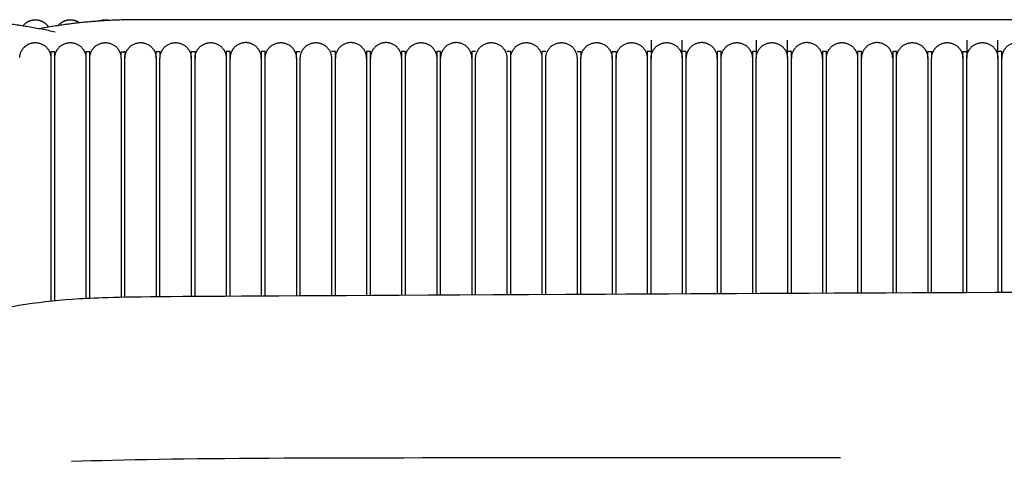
# Model space of a CAD drawing. Header units: millimetres. Extents: x -31695 to -19845, y -5614 to 7253.
# Tile 361 of 432: x -25735 to -25609, y 5448 to 5505. Entities that reach past the tile are written whole.
import ezdxf

# ---------------------------------------------------------------- set-up
doc = ezdxf.new("R2010")
doc.units = ezdxf.units.MM
doc.layers.add('2d', color=7, linetype='Continuous', true_color=0x000000)

msp = doc.modelspace()

# ---------------------------------------------------------------- linework, layer by layer
at = {"layer": '2d', "linetype": 'Continuous', "lineweight": -3}
for p, q in [((-25392.44, 5504.53), (-25720.02, 5504.53)), ((-25730.97, 5500.44), (-25730.97, 5487.83)), ((-25730.47, 5487.83), (-25730.47, 5500.44)), ((-25726.49, 5500.44), (-25726.49, 5487.83)), ((-25725.99, 5487.83), (-25725.99, 5500.44))]:
    msp.add_line(p, q, dxfattribs=at)
for points in [[(-25730.47, 5500.44), (-25730.97, 5500.44)], [(-25725.99, 5500.44), (-25726.49, 5500.44)]]:
    msp.add_lwpolyline(points, dxfattribs=at)
for points, weights in [([(-25730.42, 5502.96), (-25744.18, 5505.99), (-25757.99, 5503.25)], [1, 0.979657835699, 1]), ([(-25734.55, 5503.73), (-25733.95, 5504.53), (-25732.96, 5504.53)], [0.857471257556, 0.829600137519, 1]), ([(-25720.02, 5504.53), (-25726.29, 5504.53), (-25732.46, 5503.38)], [0.999999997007, 0.993722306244, 0.995721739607]), ([(-25728.48, 5504.53), (-25727.83, 5504.53), (-25727.3, 5504.14)], [1, 0.880342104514, 0.858453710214]), ([(-25724.8, 5504.37), (-25724.42, 5504.53), (-25724, 5504.53)], [0.884051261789, 0.920383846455, 1]), ([(-25724, 5504.53), (-25723.71, 5504.53), (-25723.43, 5504.45)], [1, 0.942485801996, 0.907559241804]), ([(-25734.95, 5499.69), (-25734.91, 5501.61), (-25732.96, 5501.61)], [0.990598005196, 0.711885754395, 1]), ([(-25732.96, 5501.61), (-25730.97, 5501.61), (-25730.97, 5499.64)], [1, 0.707106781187, 1]), ([(-25730.47, 5499.64), (-25730.47, 5501.61), (-25728.48, 5501.61)], [1, 0.707106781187, 1]), ([(-25728.48, 5501.61), (-25726.49, 5501.61), (-25726.49, 5499.64)], [1, 0.707106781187, 1]), ([(-25725.99, 5499.64), (-25725.99, 5501.61), (-25724, 5501.61)], [1, 0.707106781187, 1]), ([(-25724, 5501.61), (-25722.01, 5501.61), (-25722.01, 5499.64)], [1, 0.707106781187, 1]), ([(-25721.51, 5499.64), (-25721.51, 5501.61), (-25719.52, 5501.61)], [1, 0.707106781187, 1]), ([(-25719.52, 5501.61), (-25717.53, 5501.61), (-25717.53, 5499.64)], [1, 0.707106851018, 0.999999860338]), ([(-25717.03, 5499.64), (-25717.03, 5501.61), (-25715.04, 5501.61)], [0.999999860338, 0.707106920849, 0.999999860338]), ([(-25715.04, 5501.61), (-25713.05, 5501.61), (-25713.05, 5499.64)], [0.999999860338, 0.707106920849, 0.999999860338]), ([(-25712.55, 5499.64), (-25712.55, 5501.61), (-25710.56, 5501.61)], [1, 0.707106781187, 1]), ([(-25710.56, 5501.61), (-25708.57, 5501.61), (-25708.57, 5499.64)], [1, 0.707106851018, 0.999999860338]), ([(-25706.08, 5501.61), (-25708.07, 5501.61), (-25708.07, 5499.64)], [1, 0.707106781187, 1]), ([(-25704.09, 5499.64), (-25704.09, 5501.61), (-25706.08, 5501.61)], [1, 0.707106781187, 1]), ([(-25703.59, 5499.64), (-25703.59, 5501.61), (-25701.6, 5501.61)], [1, 0.707106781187, 1]), ([(-25701.6, 5501.61), (-25699.61, 5501.61), (-25699.61, 5499.64)], [1, 0.707106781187, 1]), ([(-25699.11, 5499.64), (-25699.11, 5501.61), (-25697.12, 5501.61)], [1, 0.707106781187, 1]), ([(-25697.12, 5501.61), (-25695.13, 5501.61), (-25695.13, 5499.64)], [1, 0.707106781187, 1]), ([(-25692.64, 5501.61), (-25694.63, 5501.61), (-25694.63, 5499.64)], [1, 0.707106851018, 0.999999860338]), ([(-25690.65, 5499.64), (-25690.65, 5501.61), (-25692.64, 5501.61)], [0.999999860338, 0.707106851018, 1]), ([(-25688.16, 5501.61), (-25690.15, 5501.61), (-25690.15, 5499.64)], [1, 0.707106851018, 0.999999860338]), ([(-25686.17, 5499.64), (-25686.17, 5501.61), (-25688.16, 5501.61)], [0.999999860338, 0.707106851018, 1]), ([(-25685.67, 5499.64), (-25685.67, 5501.61), (-25683.68, 5501.61)], [1, 0.707106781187, 1]), ([(-25683.68, 5501.61), (-25681.68, 5501.61), (-25681.68, 5499.64)], [1, 0.707106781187, 1]), ([(-25679.2, 5501.61), (-25681.19, 5501.61), (-25681.19, 5499.64)], [1, 0.707106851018, 0.999999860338]), ([(-25677.2, 5499.64), (-25677.2, 5501.61), (-25679.2, 5501.61)], [0.999999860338, 0.707106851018, 1]), ([(-25676.71, 5499.64), (-25676.71, 5501.61), (-25674.71, 5501.61)], [1, 0.707106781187, 1]), ([(-25674.71, 5501.61), (-25672.72, 5501.61), (-25672.72, 5499.64)], [1, 0.707106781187, 1]), ([(-25672.23, 5499.64), (-25672.23, 5501.61), (-25670.23, 5501.61)], [1, 0.707106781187, 1]), ([(-25670.23, 5501.61), (-25668.24, 5501.61), (-25668.24, 5499.64)], [1, 0.707106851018, 0.999999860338]), ([(-25667.75, 5499.64), (-25667.75, 5501.61), (-25665.75, 5501.61)], [1, 0.707106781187, 1]), ([(-25665.75, 5501.61), (-25663.76, 5501.61), (-25663.76, 5499.64)], [0.999999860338, 0.707106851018, 1]), ([(-25663.26, 5499.64), (-25663.26, 5501.61), (-25661.27, 5501.61)], [1, 0.707106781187, 1]), ([(-25661.27, 5501.61), (-25659.28, 5501.61), (-25659.28, 5499.64)], [1, 0.707106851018, 0.999999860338]), ([(-25658.78, 5499.64), (-25658.78, 5501.61), (-25656.79, 5501.61)], [0.999999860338, 0.707106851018, 1]), ([(-25656.79, 5501.61), (-25654.8, 5501.61), (-25654.8, 5499.64)], [1, 0.707106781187, 1]), ([(-25654.3, 5501.91), (-25654.3, 5501.19), (-25654.3, 5499.64)], [0.958234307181, 0.936366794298, 0.919067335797]), ([(-25654.3, 5499.64), (-25654.3, 5501.61), (-25652.31, 5501.61)], [0.999999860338, 0.707106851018, 1]), ([(-25652.31, 5501.61), (-25650.32, 5501.61), (-25650.32, 5499.64)], [1, 0.707106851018, 0.999999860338]), ([(-25650.32, 5499.64), (-25650.32, 5501.19), (-25650.32, 5501.91)], [0.919067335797, 0.936366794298, 0.958234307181]), ([(-25647.83, 5501.61), (-25649.82, 5501.61), (-25649.82, 5499.64)], [1, 0.707106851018, 0.999999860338]), ([(-25645.84, 5499.64), (-25645.84, 5501.61), (-25647.83, 5501.61)], [1, 0.707106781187, 1]), ([(-25645.34, 5499.64), (-25645.34, 5501.61), (-25643.35, 5501.61)], [1, 0.707106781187, 1]), ([(-25643.35, 5501.61), (-25641.36, 5501.61), (-25641.36, 5499.64)], [1, 0.707106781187, 1]), ([(-25640.86, 5501.91), (-25640.86, 5501.19), (-25640.86, 5499.64)], [0.958234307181, 0.936366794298, 0.919067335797]), ([(-25640.86, 5499.64), (-25640.86, 5501.61), (-25638.87, 5501.61)], [0.999999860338, 0.707106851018, 1]), ([(-25638.87, 5501.61), (-25636.88, 5501.61), (-25636.88, 5499.64)], [1, 0.707106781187, 1]), ([(-25636.88, 5499.64), (-25636.88, 5501.19), (-25636.88, 5501.91)], [0.919067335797, 0.936366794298, 0.958234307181]), ([(-25634.39, 5501.61), (-25636.38, 5501.61), (-25636.38, 5499.64)], [1, 0.707106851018, 0.999999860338]), ([(-25632.4, 5499.64), (-25632.4, 5501.61), (-25634.39, 5501.61)], [1, 0.707106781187, 1]), ([(-25631.9, 5499.64), (-25631.9, 5501.61), (-25629.91, 5501.61)], [1, 0.707106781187, 1]), ([(-25629.91, 5501.61), (-25627.92, 5501.61), (-25627.92, 5499.64)], [1, 0.707106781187, 1]), ([(-25625.43, 5501.61), (-25627.42, 5501.61), (-25627.42, 5499.64)], [1, 0.707106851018, 0.999999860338]), ([(-25623.44, 5499.64), (-25623.44, 5501.61), (-25625.43, 5501.61)], [0.999999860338, 0.707106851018, 1]), ([(-25622.94, 5499.64), (-25622.94, 5501.61), (-25620.95, 5501.61)], [1, 0.707106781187, 1]), ([(-25620.95, 5501.61), (-25618.96, 5501.61), (-25618.96, 5499.64)], [1, 0.707106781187, 1]), ([(-25618.46, 5499.64), (-25618.46, 5501.61), (-25616.47, 5501.61)], [0.999999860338, 0.707106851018, 1]), ([(-25616.47, 5501.61), (-25614.48, 5501.61), (-25614.48, 5499.64)], [1, 0.707106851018, 0.999999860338]), ([(-25613.98, 5501.91), (-25613.98, 5501.19), (-25613.98, 5499.64)], [0.958234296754, 0.936366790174, 0.919067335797]), ([(-25613.98, 5499.64), (-25613.98, 5501.61), (-25611.99, 5501.61)], [0.999999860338, 0.707106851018, 1]), ([(-25611.99, 5501.61), (-25610, 5501.61), (-25610, 5499.64)], [1, 0.707106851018, 0.999999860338]), ([(-25610, 5499.64), (-25610, 5501.19), (-25610, 5501.91)], [0.919067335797, 0.936366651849, 0.958233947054]), ([(-25607.51, 5501.61), (-25609.5, 5501.61), (-25609.5, 5499.64)], [1, 0.707106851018, 0.999999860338]), ([(-25722.01, 5500.44), (-25721.76, 5500.45), (-25721.51, 5500.46)], [0.998111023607, 0.998317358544, 0.998538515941]), ([(-25722.01, 5499.64), (-25722.01, 5500.08), (-25722.01, 5500.44)], [0.919067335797, 0.923825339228, 0.928928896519]), ([(-25721.51, 5500.46), (-25721.51, 5500.08), (-25721.51, 5499.64)], [0.929120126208, 0.923914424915, 0.919067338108]), ([(-25717.53, 5499.64), (-25717.53, 5500.09), (-25717.53, 5500.48)], [0.919067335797, 0.924029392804, 0.929367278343]), ([(-25717.03, 5500.48), (-25717.03, 5500.09), (-25717.03, 5499.64)], [0.929367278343, 0.924029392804, 0.919067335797]), ([(-25713.05, 5499.64), (-25713.05, 5500.09), (-25713.05, 5500.48)], [0.919067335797, 0.924029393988, 0.929367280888]), ([(-25712.55, 5500.48), (-25712.55, 5500.09), (-25712.55, 5499.64)], [0.929367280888, 0.924029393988, 0.919067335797]), ([(-25708.57, 5500.48), (-25708.57, 5500.09), (-25708.57, 5499.64)], [0.929367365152, 0.924029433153, 0.919067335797]), ([(-25708.07, 5499.64), (-25708.07, 5500.09), (-25708.07, 5500.48)], [0.919067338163, 0.924029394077, 0.929367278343]), ([(-25704.09, 5500.48), (-25704.09, 5500.09), (-25704.09, 5499.64)], [0.929367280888, 0.92402939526, 0.919067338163]), ([(-25703.59, 5499.64), (-25703.59, 5500.09), (-25703.59, 5500.48)], [0.919067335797, 0.924029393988, 0.929367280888]), ([(-25699.61, 5499.64), (-25699.61, 5500.09), (-25699.61, 5500.48)], [0.919067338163, 0.924029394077, 0.929367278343]), ([(-25694.63, 5499.64), (-25694.63, 5500.09), (-25694.63, 5500.48)], [0.919067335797, 0.924029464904, 0.929367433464]), ([(-25690.65, 5500.48), (-25690.65, 5500.09), (-25690.65, 5499.64)], [0.929367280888, 0.924029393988, 0.919067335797]), ([(-25690.15, 5499.64), (-25690.15, 5500.09), (-25690.15, 5500.48)], [0.919067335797, 0.924029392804, 0.929367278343]), ([(-25686.17, 5500.48), (-25686.17, 5500.09), (-25686.17, 5499.64)], [0.929367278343, 0.924029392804, 0.919067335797]), ([(-25685.67, 5499.64), (-25685.67, 5500.09), (-25685.67, 5500.48)], [0.919067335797, 0.924029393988, 0.929367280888]), ([(-25681.68, 5500.48), (-25681.68, 5500.09), (-25681.68, 5499.64)], [0.929367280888, 0.924029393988, 0.919067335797]), ([(-25681.19, 5499.64), (-25681.19, 5500.09), (-25681.19, 5500.48)], [0.919067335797, 0.924029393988, 0.929367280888]), ([(-25677.2, 5500.48), (-25677.2, 5500.09), (-25677.2, 5499.64)], [0.92936732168, 0.924029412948, 0.919067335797]), ([(-25672.23, 5499.64), (-25672.23, 5500.09), (-25672.23, 5500.48)], [0.919067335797, 0.924029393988, 0.929367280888]), ([(-25668.24, 5500.48), (-25668.24, 5500.09), (-25668.24, 5499.64)], [0.929367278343, 0.924029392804, 0.919067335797]), ([(-25663.26, 5500.48), (-25663.26, 5500.09), (-25663.26, 5499.64)], [0.929367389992, 0.924029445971, 0.919067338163]), ([(-25659.28, 5499.64), (-25659.28, 5500.09), (-25659.28, 5500.48)], [0.919067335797, 0.924029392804, 0.929367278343]), ([(-25658.78, 5500.48), (-25658.78, 5500.09), (-25658.78, 5499.64)], [0.929367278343, 0.924029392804, 0.919067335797]), ([(-25654.8, 5500.48), (-25654.8, 5500.09), (-25654.8, 5499.64)], [0.929367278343, 0.924029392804, 0.919067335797]), ([(-25649.82, 5499.64), (-25649.82, 5500.09), (-25649.82, 5500.48)], [0.919067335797, 0.924029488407, 0.929367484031]), ([(-25645.84, 5500.48), (-25645.84, 5500.09), (-25645.84, 5499.64)], [0.929367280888, 0.92402939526, 0.919067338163]), ([(-25645.34, 5499.64), (-25645.34, 5500.09), (-25645.34, 5500.48)], [0.919067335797, 0.924029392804, 0.929367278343]), ([(-25641.36, 5500.48), (-25641.36, 5500.09), (-25641.36, 5499.64)], [0.929367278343, 0.924029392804, 0.919067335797]), ([(-25636.38, 5499.64), (-25636.38, 5500.09), (-25636.38, 5500.48)], [0.919067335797, 0.924029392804, 0.929367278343]), ([(-25632.4, 5500.48), (-25632.4, 5500.09), (-25632.4, 5499.64)], [0.929367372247, 0.924029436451, 0.919067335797]), ([(-25631.9, 5499.64), (-25631.9, 5500.09), (-25631.9, 5500.48)], [0.919067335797, 0.924029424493, 0.92936734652]), ([(-25627.92, 5500.48), (-25627.92, 5500.09), (-25627.92, 5499.64)], [0.929367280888, 0.924029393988, 0.919067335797]), ([(-25627.42, 5499.64), (-25627.42, 5500.09), (-25627.42, 5500.48)], [0.919067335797, 0.924029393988, 0.929367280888]), ([(-25623.44, 5500.48), (-25623.44, 5500.09), (-25623.44, 5499.64)], [0.929367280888, 0.924029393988, 0.919067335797]), ([(-25622.94, 5499.64), (-25622.94, 5500.09), (-25622.94, 5500.48)], [0.919067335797, 0.924029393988, 0.929367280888]), ([(-25618.96, 5499.64), (-25618.96, 5500.09), (-25618.96, 5500.48)], [0.919067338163, 0.92402939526, 0.929367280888]), ([(-25618.46, 5500.48), (-25618.46, 5500.09), (-25618.46, 5499.64)], [0.929367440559, 0.924029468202, 0.919067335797]), ([(-25614.48, 5499.64), (-25614.48, 5500.09), (-25614.48, 5500.48)], [0.919067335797, 0.924029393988, 0.929367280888]), ([(-25609.5, 5499.64), (-25609.5, 5500.09), (-25609.5, 5500.48)], [0.919067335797, 0.924029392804, 0.929367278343]), ([(-25730.97, 5470.03), (-25730.97, 5469.29), (-25730.97, 5468.58)], [1, 0.959068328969, 0.929577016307]), ([(-25730.47, 5468.63), (-25730.47, 5469.32), (-25730.47, 5470.03)], [0.931606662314, 0.960467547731, 1]), ([(-25726.49, 5470.03), (-25726.49, 5469.48), (-25726.49, 5468.93)], [1, 0.968891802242, 0.944391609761]), ([(-25725.99, 5468.96), (-25725.99, 5469.49), (-25725.99, 5470.03)], [0.945527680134, 0.969610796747, 0.999999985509]), ([(-25722.01, 5470.03), (-25722.01, 5469.55), (-25722.01, 5469.08)], [0.999999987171, 0.973094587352, 0.951132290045]), ([(-25721.51, 5469.09), (-25721.51, 5469.56), (-25721.51, 5470.03)], [0.951561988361, 0.973357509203, 1]), ([(-25717.53, 5470.03), (-25717.53, 5469.58), (-25717.53, 5469.15)], [1, 0.974899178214, 0.954100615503]), ([(-25717.03, 5469.15), (-25717.03, 5469.59), (-25717.03, 5470.03)], [0.954345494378, 0.975046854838, 1]), ([(-25713.05, 5470.03), (-25713.05, 5469.61), (-25713.05, 5469.19)], [1, 0.976040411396, 0.956000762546]), ([(-25712.55, 5469.19), (-25712.55, 5469.61), (-25712.55, 5470.03)], [0.956180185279, 0.97614762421, 1]), ([(-25708.57, 5470.03), (-25708.57, 5469.62), (-25708.57, 5469.22)], [1, 0.97692244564, 0.957481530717]), ([(-25708.07, 5469.22), (-25708.07, 5469.62), (-25708.07, 5470.03)], [0.957631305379, 0.977011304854, 0.999999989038]), ([(-25704.09, 5470.03), (-25704.09, 5469.63), (-25704.09, 5469.25)], [1, 0.977679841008, 0.958761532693]), ([(-25703.59, 5469.25), (-25703.59, 5469.64), (-25703.59, 5470.03)], [0.958896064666, 0.977759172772, 0.999999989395]), ([(-25699.61, 5470.03), (-25699.61, 5469.65), (-25699.61, 5469.27)], [1, 0.978370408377, 0.959935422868]), ([(-25699.11, 5469.27), (-25699.11, 5469.65), (-25699.11, 5470.03)], [0.960061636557, 0.978444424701, 0.999999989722]), ([(-25695.13, 5470.03), (-25695.13, 5469.66), (-25695.13, 5469.29)], [0.999999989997, 0.979023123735, 0.961050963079]), ([(-25694.63, 5469.3), (-25694.63, 5469.66), (-25694.63, 5470.03)], [0.96117259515, 0.97909409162, 1]), ([(-25690.65, 5470.03), (-25690.65, 5469.67), (-25690.65, 5469.32)], [1, 0.979654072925, 0.96213481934]), ([(-25690.15, 5469.32), (-25690.15, 5469.67), (-25690.15, 5470.03)], [0.962254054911, 0.979723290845, 1]), ([(-25686.17, 5470.03), (-25686.17, 5469.68), (-25686.17, 5469.34)], [1, 0.980272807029, 0.963202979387]), ([(-25685.67, 5469.34), (-25685.67, 5469.68), (-25685.67, 5470.03)], [0.963321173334, 0.98034108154, 0.999999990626]), ([(-25681.68, 5470.03), (-25681.68, 5469.69), (-25681.68, 5469.36)], [1, 0.980885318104, 0.964265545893]), ([(-25681.19, 5469.36), (-25681.19, 5469.69), (-25681.19, 5470.03)], [0.964383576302, 0.980953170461, 0.999999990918]), ([(-25677.2, 5470.03), (-25677.2, 5469.7), (-25677.2, 5469.38)], [1, 0.981495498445, 0.965329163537]), ([(-25676.71, 5469.38), (-25676.71, 5469.7), (-25676.71, 5470.03)], [0.965447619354, 0.981563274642, 1]), ([(-25672.72, 5470.03), (-25672.72, 5469.71), (-25672.72, 5469.4)], [1, 0.982105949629, 0.966398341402]), ([(-25672.23, 5469.4), (-25672.23, 5469.71), (-25672.23, 5470.03)], [0.966517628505, 0.9821738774, 1]), ([(-25668.24, 5470.03), (-25668.24, 5469.72), (-25668.24, 5469.42)], [1, 0.982718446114, 0.967476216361]), ([(-25667.75, 5469.43), (-25667.75, 5469.73), (-25667.75, 5470.03)], [0.96759662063, 0.982786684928, 1]), ([(-25663.76, 5470.03), (-25663.76, 5469.74), (-25663.76, 5469.45)], [1, 0.983334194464, 0.96856497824]), ([(-25663.26, 5469.45), (-25663.26, 5469.74), (-25663.26, 5470.03)], [0.9686866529, 0.983402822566, 0.999999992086]), ([(-25659.28, 5470.03), (-25659.28, 5469.75), (-25659.28, 5469.47)], [1, 0.983952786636, 0.969663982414]), ([(-25658.78, 5469.47), (-25658.78, 5469.75), (-25658.78, 5470.03)], [0.969786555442, 0.984021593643, 0.999999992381]), ([(-25654.8, 5470.03), (-25654.8, 5469.76), (-25654.8, 5469.49)], [0.999999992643, 0.984572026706, 0.970769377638]), ([(-25654.3, 5469.49), (-25654.3, 5469.76), (-25654.3, 5470.03)], [0.970892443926, 0.984640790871, 1]), ([(-25650.32, 5470.03), (-25650.32, 5469.77), (-25650.32, 5469.51)], [1, 0.985190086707, 0.971877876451]), ([(-25649.82, 5469.51), (-25649.82, 5469.77), (-25649.82, 5470.03)], [0.972001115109, 0.985258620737, 1]), ([(-25645.84, 5470.03), (-25645.84, 5469.78), (-25645.84, 5469.53)], [1, 0.985805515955, 0.972986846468]), ([(-25645.34, 5469.54), (-25645.34, 5469.78), (-25645.34, 5470.03)], [0.973109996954, 0.985873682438, 1]), ([(-25641.36, 5470.03), (-25641.36, 5469.79), (-25641.36, 5469.55)], [1, 0.986417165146, 0.974094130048]), ([(-25640.86, 5469.56), (-25640.86, 5469.79), (-25640.86, 5470.03)], [0.974216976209, 0.986484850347, 1]), ([(-25636.88, 5470.03), (-25636.88, 5469.8), (-25636.88, 5469.58)], [1, 0.987024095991, 0.97519792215]), ([(-25636.38, 5469.58), (-25636.38, 5469.8), (-25636.38, 5470.03)], [0.975320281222, 0.987091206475, 1]), ([(-25632.4, 5470.03), (-25632.4, 5469.81), (-25632.4, 5469.6)], [1, 0.987625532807, 0.976296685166]), ([(-25631.9, 5469.6), (-25631.9, 5469.81), (-25631.9, 5470.03)], [0.976418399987, 0.987691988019, 0.999999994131]), ([(-25627.92, 5470.03), (-25627.92, 5469.82), (-25627.92, 5469.62)], [1, 0.988220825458, 0.977389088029]), ([(-25627.42, 5469.62), (-25627.42, 5469.82), (-25627.42, 5470.03)], [0.977510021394, 0.988286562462, 0.999999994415]), ([(-25623.44, 5470.03), (-25623.44, 5469.83), (-25623.44, 5469.64)], [1, 0.988809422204, 0.978473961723]), ([(-25622.94, 5469.64), (-25622.94, 5469.83), (-25622.94, 5470.03)], [0.97859399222, 0.988874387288, 1]), ([(-25618.96, 5470.03), (-25618.96, 5469.84), (-25618.96, 5469.66)], [0.999999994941, 0.989390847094, 0.979550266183]), ([(-25618.46, 5469.66), (-25618.46, 5469.84), (-25618.46, 5470.03)], [0.979669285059, 0.989454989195, 0.999999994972]), ([(-25614.48, 5470.03), (-25614.48, 5469.85), (-25614.48, 5469.68)], [0.999999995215, 0.989964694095, 0.980617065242]), ([(-25613.98, 5469.68), (-25613.98, 5469.85), (-25613.98, 5470.03)], [0.980734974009, 0.990027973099, 1]), ([(-25610, 5470.03), (-25610, 5469.86), (-25610, 5469.7)], [1, 0.990530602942, 0.981673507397]), ([(-25609.5, 5469.7), (-25609.5, 5469.86), (-25609.5, 5470.03)], [0.981790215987, 0.990592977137, 1])]:
    msp.add_rational_spline(points, weights, degree=2, dxfattribs=at)
for points, weights, knots in [([(-25732.96, 5504.53), (-25732.14, 5504.53), (-25731.55, 5503.94), (-25731.4, 5503.78), (-25731.28, 5503.59)], [1, 0.853553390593, 0.853553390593, 0.853553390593, 0.864219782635], [0.4, 0.4, 0.4, 0.5656854, 0.5656854, 0.6104004, 0.6104004, 0.6104004]), ([(-25730.02, 5503.79), (-25729.96, 5503.87), (-25729.89, 5503.94), (-25729.31, 5504.53), (-25728.48, 5504.53)], [0.855738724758, 0.853553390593, 0.853553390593, 0.853553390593, 1], [-0.1859251, -0.1859251, -0.1859251, -0.1656854, -0.1656854, 0, 0, 0]), ([(-25722.01, 5499.64), (-25722.01, 5498.83), (-25722.01, 5496.44), (-25722.01, 5492.87), (-25722.01, 5487.83)], [0.919067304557, 0.853553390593, 0.853553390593, 0.853553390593, 1], [0.942478, 0.942478, 0.942478, 1.607388, 1.607388, 2.6015, 2.6015, 2.6015]), ([(-25721.51, 5487.83), (-25721.51, 5492.87), (-25721.51, 5496.44), (-25721.51, 5498.83), (-25721.51, 5499.64)], [1, 0.853553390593, 0.853553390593, 0.853553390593, 0.919067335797], [1.753905, 1.753905, 1.753905, 2.748018, 2.748018, 3.412928, 3.412928, 3.412928]), ([(-25717.53, 5499.64), (-25717.53, 5498.83), (-25717.53, 5496.44), (-25717.53, 5492.87), (-25717.53, 5487.83)], [0.919067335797, 0.853553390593, 0.853553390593, 0.853553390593, 1], [0.329203, 0.329203, 0.329203, 0.994113, 0.994113, 1.988225, 1.988225, 1.988225]), ([(-25717.03, 5487.83), (-25717.03, 5492.87), (-25717.03, 5496.44), (-25717.03, 5498.83), (-25717.03, 5499.64)], [1, 0.853553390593, 0.853553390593, 0.853553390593, 0.919067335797], [2.913703, 2.913703, 2.913703, 3.907816, 3.907816, 4.572726, 4.572726, 4.572726]), ([(-25713.05, 5499.64), (-25713.05, 5498.83), (-25713.05, 5496.44), (-25713.05, 5492.87), (-25713.05, 5487.83)], [0.919067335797, 0.853553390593, 0.853553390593, 0.853553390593, 1], [-1.659022, -1.659022, -1.659022, -0.994113, -0.994113, 0, 0, 0]), ([(-25712.55, 5487.83), (-25712.55, 5492.87), (-25712.55, 5496.44), (-25712.55, 5498.83), (-25712.55, 5499.64)], [1, 0.853553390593, 0.853553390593, 0.853553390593, 0.919067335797], [2.913703, 2.913703, 2.913703, 3.907816, 3.907816, 4.572726, 4.572726, 4.572726]), ([(-25708.57, 5499.64), (-25708.57, 5498.83), (-25708.57, 5496.44), (-25708.57, 5492.87), (-25708.57, 5487.83)], [0.919067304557, 0.853553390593, 0.853553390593, 0.853553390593, 1], [5.201044, 5.201044, 5.201044, 5.865954, 5.865954, 6.860067, 6.860067, 6.860067]), ([(-25708.07, 5487.83), (-25708.07, 5492.87), (-25708.07, 5496.44), (-25708.07, 5498.83), (-25708.07, 5499.64)], [1, 0.853553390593, 0.853553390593, 0.853553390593, 0.919067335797], [1.753905, 1.753905, 1.753905, 2.748018, 2.748018, 3.412928, 3.412928, 3.412928]), ([(-25704.09, 5499.64), (-25704.09, 5498.83), (-25704.09, 5496.44), (-25704.09, 5492.87), (-25704.09, 5487.83)], [0.919067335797, 0.853553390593, 0.853553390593, 0.853553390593, 1], [0.329203, 0.329203, 0.329203, 0.994113, 0.994113, 1.988225, 1.988225, 1.988225]), ([(-25703.59, 5487.83), (-25703.59, 5492.87), (-25703.59, 5496.44), (-25703.59, 5498.83), (-25703.59, 5499.64)], [0.999999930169, 0.853553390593, 0.853553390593, 0.853553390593, 0.919067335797], [2.913703, 2.913703, 2.913703, 3.907816, 3.907816, 4.572726, 4.572726, 4.572726]), ([(-25699.61, 5499.64), (-25699.61, 5498.83), (-25699.61, 5496.44), (-25699.61, 5492.87), (-25699.61, 5487.83)], [0.919067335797, 0.853553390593, 0.853553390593, 0.853553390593, 1], [-1.659022, -1.659022, -1.659022, -0.994113, -0.994113, 0, 0, 0]), ([(-25699.11, 5487.83), (-25699.11, 5492.87), (-25699.11, 5496.44), (-25699.11, 5498.83), (-25699.11, 5499.64)], [1, 0.853553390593, 0.853553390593, 0.853553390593, 0.919067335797], [2.913703, 2.913703, 2.913703, 3.907816, 3.907816, 4.572726, 4.572726, 4.572726]), ([(-25695.13, 5499.64), (-25695.13, 5498.83), (-25695.13, 5496.44), (-25695.13, 5492.87), (-25695.13, 5487.83)], [0.919067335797, 0.853553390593, 0.853553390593, 0.853553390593, 1], [5.201044, 5.201044, 5.201044, 5.865954, 5.865954, 6.860067, 6.860067, 6.860067]), ([(-25694.63, 5487.83), (-25694.63, 5492.87), (-25694.63, 5496.44), (-25694.63, 5498.83), (-25694.63, 5499.64)], [1, 0.853553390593, 0.853553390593, 0.853553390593, 0.919067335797], [1.753905, 1.753905, 1.753905, 2.748018, 2.748018, 3.412928, 3.412928, 3.412928]), ([(-25690.65, 5499.64), (-25690.65, 5498.83), (-25690.65, 5496.44), (-25690.65, 5492.87), (-25690.65, 5487.83)], [0.919067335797, 0.853553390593, 0.853553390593, 0.853553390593, 1], [0.329203, 0.329203, 0.329203, 0.994113, 0.994113, 1.988225, 1.988225, 1.988225]), ([(-25690.15, 5487.83), (-25690.15, 5492.87), (-25690.15, 5496.44), (-25690.15, 5498.83), (-25690.15, 5499.64)], [1, 0.853553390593, 0.853553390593, 0.853553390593, 0.919067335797], [2.913703, 2.913703, 2.913703, 3.907816, 3.907816, 4.572726, 4.572726, 4.572726]), ([(-25686.17, 5499.64), (-25686.17, 5498.83), (-25686.17, 5496.44), (-25686.17, 5492.87), (-25686.17, 5487.83)], [0.919067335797, 0.853553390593, 0.853553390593, 0.853553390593, 1], [-1.659022, -1.659022, -1.659022, -0.994113, -0.994113, 0, 0, 0]), ([(-25685.67, 5487.83), (-25685.67, 5492.87), (-25685.67, 5496.44), (-25685.67, 5498.83), (-25685.67, 5499.64)], [1, 0.853553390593, 0.853553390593, 0.853553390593, 0.919067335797], [2.913703, 2.913703, 2.913703, 3.907816, 3.907816, 4.572726, 4.572726, 4.572726]), ([(-25681.68, 5499.64), (-25681.68, 5498.83), (-25681.68, 5496.44), (-25681.68, 5492.87), (-25681.68, 5487.83)], [0.919067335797, 0.853553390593, 0.853553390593, 0.853553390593, 1], [5.201044, 5.201044, 5.201044, 5.865954, 5.865954, 6.860067, 6.860067, 6.860067]), ([(-25681.19, 5487.83), (-25681.19, 5492.87), (-25681.19, 5496.44), (-25681.19, 5498.83), (-25681.19, 5499.64)], [1, 0.853553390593, 0.853553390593, 0.853553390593, 0.919067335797], [1.753905, 1.753905, 1.753905, 2.748018, 2.748018, 3.412928, 3.412928, 3.412928]), ([(-25677.2, 5499.64), (-25677.2, 5498.83), (-25677.2, 5496.44), (-25677.2, 5492.87), (-25677.2, 5487.83)], [0.919067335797, 0.853553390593, 0.853553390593, 0.853553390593, 1], [0.329203, 0.329203, 0.329203, 0.994113, 0.994113, 1.988225, 1.988225, 1.988225]), ([(-25676.71, 5487.83), (-25676.71, 5492.87), (-25676.71, 5496.44), (-25676.71, 5498.83), (-25676.71, 5499.64)], [1, 0.853553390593, 0.853553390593, 0.853553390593, 0.919067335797], [2.913703, 2.913703, 2.913703, 3.907816, 3.907816, 4.572726, 4.572726, 4.572726]), ([(-25672.72, 5499.64), (-25672.72, 5498.83), (-25672.72, 5496.44), (-25672.72, 5492.87), (-25672.72, 5487.83)], [0.919067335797, 0.853553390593, 0.853553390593, 0.853553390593, 1], [5.201044, 5.201044, 5.201044, 5.865954, 5.865954, 6.860067, 6.860067, 6.860067]), ([(-25672.23, 5487.83), (-25672.23, 5492.87), (-25672.23, 5496.44), (-25672.23, 5498.83), (-25672.23, 5499.64)], [1, 0.853553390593, 0.853553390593, 0.853553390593, 0.919067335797], [2.913703, 2.913703, 2.913703, 3.907816, 3.907816, 4.572726, 4.572726, 4.572726]), ([(-25668.24, 5499.64), (-25668.24, 5498.83), (-25668.24, 5496.44), (-25668.24, 5492.87), (-25668.24, 5487.83)], [0.919067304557, 0.853553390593, 0.853553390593, 0.853553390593, 1], [5.201044, 5.201044, 5.201044, 5.865954, 5.865954, 6.860067, 6.860067, 6.860067]), ([(-25667.75, 5487.83), (-25667.75, 5492.87), (-25667.75, 5496.44), (-25667.75, 5498.83), (-25667.75, 5499.64)], [1, 0.853553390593, 0.853553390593, 0.853553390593, 0.919067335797], [1.753905, 1.753905, 1.753905, 2.748018, 2.748018, 3.412928, 3.412928, 3.412928]), ([(-25663.76, 5499.64), (-25663.76, 5498.83), (-25663.76, 5496.44), (-25663.76, 5492.87), (-25663.76, 5487.83)], [0.919067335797, 0.853553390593, 0.853553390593, 0.853553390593, 1], [4.041246, 4.041246, 4.041246, 4.706156, 4.706156, 5.700269, 5.700269, 5.700269]), ([(-25663.26, 5487.83), (-25663.26, 5492.87), (-25663.26, 5496.44), (-25663.26, 5498.83), (-25663.26, 5499.64)], [0.999999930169, 0.853553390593, 0.853553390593, 0.853553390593, 0.919067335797], [2.913703, 2.913703, 2.913703, 3.907816, 3.907816, 4.572726, 4.572726, 4.572726]), ([(-25659.28, 5499.64), (-25659.28, 5498.83), (-25659.28, 5496.44), (-25659.28, 5492.87), (-25659.28, 5487.83)], [0.919067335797, 0.853553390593, 0.853553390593, 0.853553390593, 1], [-1.659022, -1.659022, -1.659022, -0.994113, -0.994113, 0, 0, 0]), ([(-25658.78, 5487.83), (-25658.78, 5492.87), (-25658.78, 5496.44), (-25658.78, 5498.83), (-25658.78, 5499.64)], [1, 0.853553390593, 0.853553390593, 0.853553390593, 0.919067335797], [2.913703, 2.913703, 2.913703, 3.907816, 3.907816, 4.572726, 4.572726, 4.572726]), ([(-25654.8, 5499.64), (-25654.8, 5498.83), (-25654.8, 5496.44), (-25654.8, 5492.87), (-25654.8, 5487.83)], [0.919067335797, 0.853553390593, 0.853553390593, 0.853553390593, 1], [-62.203706, -62.203706, -62.203706, -61.538796, -61.538796, -60.544683, -60.544683, -60.544683]), ([(-25654.3, 5487.83), (-25654.3, 5492.87), (-25654.3, 5496.44), (-25654.3, 5498.83), (-25654.3, 5499.64)], [1, 0.853553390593, 0.853553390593, 0.853553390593, 0.919067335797], [1.753905, 1.753905, 1.753905, 2.748018, 2.748018, 3.412928, 3.412928, 3.412928]), ([(-25650.32, 5499.64), (-25650.32, 5498.83), (-25650.32, 5496.44), (-25650.32, 5492.87), (-25650.32, 5487.83)], [0.919067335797, 0.853553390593, 0.853553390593, 0.853553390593, 1], [0.329203, 0.329203, 0.329203, 0.994113, 0.994113, 1.988225, 1.988225, 1.988225]), ([(-25649.82, 5487.83), (-25649.82, 5492.87), (-25649.82, 5496.44), (-25649.82, 5498.83), (-25649.82, 5499.64)], [1, 0.853553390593, 0.853553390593, 0.853553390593, 0.919067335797], [2.913703, 2.913703, 2.913703, 3.907816, 3.907816, 4.572726, 4.572726, 4.572726]), ([(-25645.84, 5499.64), (-25645.84, 5498.83), (-25645.84, 5496.44), (-25645.84, 5492.87), (-25645.84, 5487.83)], [0.919067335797, 0.853553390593, 0.853553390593, 0.853553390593, 1], [-1.659022, -1.659022, -1.659022, -0.994113, -0.994113, 0, 0, 0]), ([(-25645.34, 5487.83), (-25645.34, 5492.87), (-25645.34, 5496.44), (-25645.34, 5498.83), (-25645.34, 5499.64)], [1, 0.853553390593, 0.853553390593, 0.853553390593, 0.919067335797], [2.913703, 2.913703, 2.913703, 3.907816, 3.907816, 4.572726, 4.572726, 4.572726]), ([(-25641.36, 5499.64), (-25641.36, 5498.83), (-25641.36, 5496.44), (-25641.36, 5492.87), (-25641.36, 5487.83)], [0.919067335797, 0.853553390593, 0.853553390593, 0.853553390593, 0.999999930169], [5.201044, 5.201044, 5.201044, 5.865954, 5.865954, 6.860067, 6.860067, 6.860067]), ([(-25640.86, 5487.83), (-25640.86, 5492.87), (-25640.86, 5496.44), (-25640.86, 5498.83), (-25640.86, 5499.64)], [1, 0.853553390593, 0.853553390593, 0.853553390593, 0.919067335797], [1.753905, 1.753905, 1.753905, 2.748018, 2.748018, 3.412928, 3.412928, 3.412928]), ([(-25636.88, 5499.64), (-25636.88, 5498.83), (-25636.88, 5496.44), (-25636.88, 5492.87), (-25636.88, 5487.83)], [0.919067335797, 0.853553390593, 0.853553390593, 0.853553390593, 1], [0.329203, 0.329203, 0.329203, 0.994113, 0.994113, 1.988225, 1.988225, 1.988225]), ([(-25636.38, 5487.83), (-25636.38, 5492.87), (-25636.38, 5496.44), (-25636.38, 5498.83), (-25636.38, 5499.64)], [0.999999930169, 0.853553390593, 0.853553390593, 0.853553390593, 0.919067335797], [2.913703, 2.913703, 2.913703, 3.907816, 3.907816, 4.572726, 4.572726, 4.572726]), ([(-25632.4, 5499.64), (-25632.4, 5498.83), (-25632.4, 5496.44), (-25632.4, 5492.87), (-25632.4, 5487.83)], [0.919067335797, 0.853553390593, 0.853553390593, 0.853553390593, 1], [-1.659022, -1.659022, -1.659022, -0.994113, -0.994113, 0, 0, 0]), ([(-25631.9, 5487.83), (-25631.9, 5492.87), (-25631.9, 5496.44), (-25631.9, 5498.83), (-25631.9, 5499.64)], [1, 0.853553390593, 0.853553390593, 0.853553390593, 0.919067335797], [2.913703, 2.913703, 2.913703, 3.907816, 3.907816, 4.572726, 4.572726, 4.572726]), ([(-25627.92, 5499.64), (-25627.92, 5498.83), (-25627.92, 5496.44), (-25627.92, 5492.87), (-25627.92, 5487.83)], [0.919067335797, 0.853553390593, 0.853553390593, 0.853553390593, 1], [5.201044, 5.201044, 5.201044, 5.865954, 5.865954, 6.860067, 6.860067, 6.860067]), ([(-25627.42, 5487.83), (-25627.42, 5492.87), (-25627.42, 5496.44), (-25627.42, 5498.83), (-25627.42, 5499.64)], [1, 0.853553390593, 0.853553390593, 0.853553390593, 0.919067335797], [1.753905, 1.753905, 1.753905, 2.748018, 2.748018, 3.412928, 3.412928, 3.412928]), ([(-25623.44, 5499.64), (-25623.44, 5498.83), (-25623.44, 5496.44), (-25623.44, 5492.87), (-25623.44, 5487.83)], [0.919067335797, 0.853553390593, 0.853553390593, 0.853553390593, 1], [0.329203, 0.329203, 0.329203, 0.994113, 0.994113, 1.988225, 1.988225, 1.988225]), ([(-25622.94, 5487.83), (-25622.94, 5492.87), (-25622.94, 5496.44), (-25622.94, 5498.83), (-25622.94, 5499.64)], [1, 0.853553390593, 0.853553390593, 0.853553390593, 0.919067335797], [2.913703, 2.913703, 2.913703, 3.907816, 3.907816, 4.572726, 4.572726, 4.572726]), ([(-25618.96, 5499.64), (-25618.96, 5498.83), (-25618.96, 5496.44), (-25618.96, 5492.87), (-25618.96, 5487.83)], [0.919067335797, 0.853553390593, 0.853553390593, 0.853553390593, 1], [-1.659022, -1.659022, -1.659022, -0.994113, -0.994113, 0, 0, 0]), ([(-25618.46, 5487.83), (-25618.46, 5492.87), (-25618.46, 5496.44), (-25618.46, 5498.83), (-25618.46, 5499.64)], [1, 0.853553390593, 0.853553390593, 0.853553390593, 0.919067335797], [2.913703, 2.913703, 2.913703, 3.907816, 3.907816, 4.572726, 4.572726, 4.572726]), ([(-25614.48, 5499.64), (-25614.48, 5498.83), (-25614.48, 5496.44), (-25614.48, 5492.87), (-25614.48, 5487.83)], [0.919067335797, 0.853553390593, 0.853553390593, 0.853553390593, 1], [-1.659022, -1.659022, -1.659022, -0.994113, -0.994113, 0, 0, 0]), ([(-25613.98, 5487.83), (-25613.98, 5492.87), (-25613.98, 5496.44), (-25613.98, 5498.83), (-25613.98, 5499.64)], [1, 0.853553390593, 0.853553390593, 0.853553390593, 0.919067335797], [1.753905, 1.753905, 1.753905, 2.748018, 2.748018, 3.412928, 3.412928, 3.412928]), ([(-25610, 5499.64), (-25610, 5498.83), (-25610, 5496.44), (-25610, 5492.87), (-25610, 5487.83)], [0.919067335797, 0.853553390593, 0.853553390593, 0.853553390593, 1], [0.329203, 0.329203, 0.329203, 0.994113, 0.994113, 1.988225, 1.988225, 1.988225]), ([(-25609.5, 5487.83), (-25609.5, 5492.87), (-25609.5, 5496.44), (-25609.5, 5498.83), (-25609.5, 5499.64)], [1, 0.853553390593, 0.853553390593, 0.853553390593, 0.919067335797], [2.913703, 2.913703, 2.913703, 3.907816, 3.907816, 4.572726, 4.572726, 4.572726])]:
    msp.add_rational_spline(points, weights, degree=2, knots=knots, dxfattribs=at)
for points, degree in [([(-25613.98, 5501.91), (-25613.98, 5501.91), (-25613.98, 5501.91)], 2), ([(-25717.53, 5500.48), (-25717.28, 5500.48), (-25717.03, 5500.48)], 2), ([(-25713.05, 5500.48), (-25712.8, 5500.48), (-25712.55, 5500.48)], 2), ([(-25708.07, 5500.48), (-25708.32, 5500.48), (-25708.57, 5500.48)], 2), ([(-25703.59, 5500.48), (-25703.84, 5500.48), (-25704.09, 5500.48)], 2), ([(-25699.61, 5500.48), (-25699.36, 5500.48), (-25699.11, 5500.48)], 2), ([(-25694.63, 5500.48), (-25694.88, 5500.48), (-25695.13, 5500.48)], 2), ([(-25690.15, 5500.48), (-25690.4, 5500.48), (-25690.65, 5500.48)], 2), ([(-25685.67, 5500.48), (-25685.92, 5500.48), (-25686.17, 5500.48)], 2), ([(-25681.19, 5500.48), (-25681.44, 5500.48), (-25681.68, 5500.48)], 2), ([(-25676.71, 5500.48), (-25676.96, 5500.48), (-25677.2, 5500.48)], 2), ([(-25672.23, 5500.48), (-25672.47, 5500.48), (-25672.72, 5500.48)], 2), ([(-25667.75, 5500.48), (-25667.99, 5500.48), (-25668.24, 5500.48)], 2), ([(-25663.76, 5500.48), (-25663.51, 5500.48), (-25663.26, 5500.48)], 2), ([(-25659.28, 5500.48), (-25659.03, 5500.48), (-25658.78, 5500.48)], 2), ([(-25654.3, 5500.48), (-25654.55, 5500.48), (-25654.8, 5500.48)], 2), ([(-25649.82, 5500.48), (-25650.07, 5500.48), (-25650.32, 5500.48)], 2), ([(-25645.34, 5500.48), (-25645.59, 5500.48), (-25645.84, 5500.48)], 2), ([(-25640.86, 5500.48), (-25641.11, 5500.48), (-25641.36, 5500.48)], 2), ([(-25636.38, 5500.48), (-25636.63, 5500.48), (-25636.88, 5500.48)], 2), ([(-25631.9, 5500.48), (-25632.15, 5500.48), (-25632.4, 5500.48)], 2), ([(-25627.42, 5500.48), (-25627.67, 5500.48), (-25627.92, 5500.48)], 2), ([(-25622.94, 5500.48), (-25623.19, 5500.48), (-25623.44, 5500.48)], 2), ([(-25618.96, 5500.48), (-25618.71, 5500.48), (-25618.46, 5500.48)], 2), ([(-25614.48, 5500.48), (-25614.23, 5500.48), (-25613.98, 5500.48)], 2), ([(-25609.5, 5500.48), (-25609.75, 5500.48), (-25610, 5500.48)], 2), ([(-25730.97, 5487.83), (-25730.97, 5478.93), (-25730.97, 5470.03)], 2), ([(-25730.47, 5470.03), (-25730.47, 5478.93), (-25730.47, 5487.83)], 2), ([(-25726.49, 5487.83), (-25726.49, 5478.93), (-25726.49, 5470.03)], 2), ([(-25725.99, 5470.03), (-25725.99, 5478.93), (-25725.99, 5487.83)], 2), ([(-25722.01, 5487.83), (-25722.01, 5478.93), (-25722.01, 5470.03)], 2), ([(-25721.51, 5470.03), (-25721.51, 5478.93), (-25721.51, 5487.83)], 2), ([(-25717.53, 5487.83), (-25717.53, 5478.93), (-25717.53, 5470.03)], 2), ([(-25717.03, 5470.03), (-25717.03, 5478.93), (-25717.03, 5487.83)], 2), ([(-25713.05, 5487.83), (-25713.05, 5478.93), (-25713.05, 5470.03)], 2), ([(-25712.55, 5470.03), (-25712.55, 5478.93), (-25712.55, 5487.83)], 2), ([(-25708.57, 5487.83), (-25708.57, 5478.93), (-25708.57, 5470.03)], 2), ([(-25708.07, 5470.03), (-25708.07, 5478.93), (-25708.07, 5487.83)], 2), ([(-25704.09, 5487.83), (-25704.09, 5478.93), (-25704.09, 5470.03)], 2), ([(-25703.59, 5470.03), (-25703.59, 5478.93), (-25703.59, 5487.83)], 2), ([(-25699.61, 5487.83), (-25699.61, 5478.93), (-25699.61, 5470.03)], 2), ([(-25699.11, 5470.03), (-25699.11, 5478.93), (-25699.11, 5487.83)], 2), ([(-25695.13, 5487.83), (-25695.13, 5478.93), (-25695.13, 5470.03)], 2), ([(-25694.63, 5470.03), (-25694.63, 5478.93), (-25694.63, 5487.83)], 2), ([(-25690.65, 5487.83), (-25690.65, 5478.93), (-25690.65, 5470.03)], 2), ([(-25690.15, 5470.03), (-25690.15, 5478.93), (-25690.15, 5487.83)], 2), ([(-25686.17, 5487.83), (-25686.17, 5478.93), (-25686.17, 5470.03)], 2), ([(-25685.67, 5470.03), (-25685.67, 5478.93), (-25685.67, 5487.83)], 2), ([(-25681.68, 5487.83), (-25681.68, 5478.93), (-25681.68, 5470.03)], 2), ([(-25681.19, 5470.03), (-25681.19, 5478.93), (-25681.19, 5487.83)], 2), ([(-25677.2, 5487.83), (-25677.2, 5478.93), (-25677.2, 5470.03)], 2), ([(-25676.71, 5470.03), (-25676.71, 5478.93), (-25676.71, 5487.83)], 2), ([(-25672.72, 5487.83), (-25672.72, 5478.93), (-25672.72, 5470.03)], 2), ([(-25672.23, 5470.03), (-25672.23, 5478.93), (-25672.23, 5487.83)], 2), ([(-25668.24, 5487.83), (-25668.24, 5478.93), (-25668.24, 5470.03)], 2), ([(-25667.75, 5470.03), (-25667.75, 5478.93), (-25667.75, 5487.83)], 2), ([(-25663.76, 5487.83), (-25663.76, 5478.93), (-25663.76, 5470.03)], 2), ([(-25663.26, 5470.03), (-25663.26, 5478.93), (-25663.26, 5487.83)], 2), ([(-25659.28, 5487.83), (-25659.28, 5478.93), (-25659.28, 5470.03)], 2), ([(-25658.78, 5470.03), (-25658.78, 5478.93), (-25658.78, 5487.83)], 2), ([(-25654.8, 5487.83), (-25654.8, 5478.93), (-25654.8, 5470.03)], 2), ([(-25654.3, 5470.03), (-25654.3, 5478.93), (-25654.3, 5487.83)], 2), ([(-25650.32, 5487.83), (-25650.32, 5478.93), (-25650.32, 5470.03)], 2), ([(-25649.82, 5470.03), (-25649.82, 5478.93), (-25649.82, 5487.83)], 2), ([(-25645.84, 5487.83), (-25645.84, 5478.93), (-25645.84, 5470.03)], 2), ([(-25645.34, 5470.03), (-25645.34, 5478.93), (-25645.34, 5487.83)], 2), ([(-25641.36, 5487.83), (-25641.36, 5478.93), (-25641.36, 5470.03)], 2), ([(-25640.86, 5470.03), (-25640.86, 5478.93), (-25640.86, 5487.83)], 2), ([(-25636.88, 5487.83), (-25636.88, 5478.93), (-25636.88, 5470.03)], 2), ([(-25636.38, 5470.03), (-25636.38, 5478.93), (-25636.38, 5487.83)], 2), ([(-25632.4, 5487.83), (-25632.4, 5478.93), (-25632.4, 5470.03)], 2), ([(-25631.9, 5470.03), (-25631.9, 5478.93), (-25631.9, 5487.83)], 2), ([(-25627.92, 5487.83), (-25627.92, 5478.93), (-25627.92, 5470.03)], 2), ([(-25627.42, 5470.03), (-25627.42, 5478.93), (-25627.42, 5487.83)], 2), ([(-25623.44, 5487.83), (-25623.44, 5478.93), (-25623.44, 5470.03)], 2), ([(-25622.94, 5470.03), (-25622.94, 5478.93), (-25622.94, 5487.83)], 2), ([(-25618.96, 5487.83), (-25618.96, 5478.93), (-25618.96, 5470.03)], 2), ([(-25618.46, 5470.03), (-25618.46, 5478.93), (-25618.46, 5487.83)], 2), ([(-25614.48, 5487.83), (-25614.48, 5478.93), (-25614.48, 5470.03)], 2), ([(-25613.98, 5470.03), (-25613.98, 5478.93), (-25613.98, 5487.83)], 2), ([(-25610, 5487.83), (-25610, 5478.93), (-25610, 5470.03)], 2), ([(-25609.5, 5470.03), (-25609.5, 5478.93), (-25609.5, 5487.83)], 2), ([(-25392.44, 5470.2), (-25513.13, 5470.2), (-25712.55, 5469.18), (-25727.61, 5469.18), (-25740.89, 5467.37), (-25749.58, 5463.83), (-25752.45, 5461.67)], 3)]:
    msp.add_open_spline(points, degree=degree, dxfattribs=at)
msp.add_open_spline([(-25728.32, 5448.15), (-25715.24, 5448.62), (-25688.26, 5448.62), (-25642.88, 5448.62), (-25630.1, 5448.62)], degree=3, knots=[-3.4849765, -3.4849765, -3.4849765, -3.4849765, -3, -2.8305101, -2.8305101, -2.8305101, -2.8305101], dxfattribs=at)

doc.saveas('drawing.dxf')
